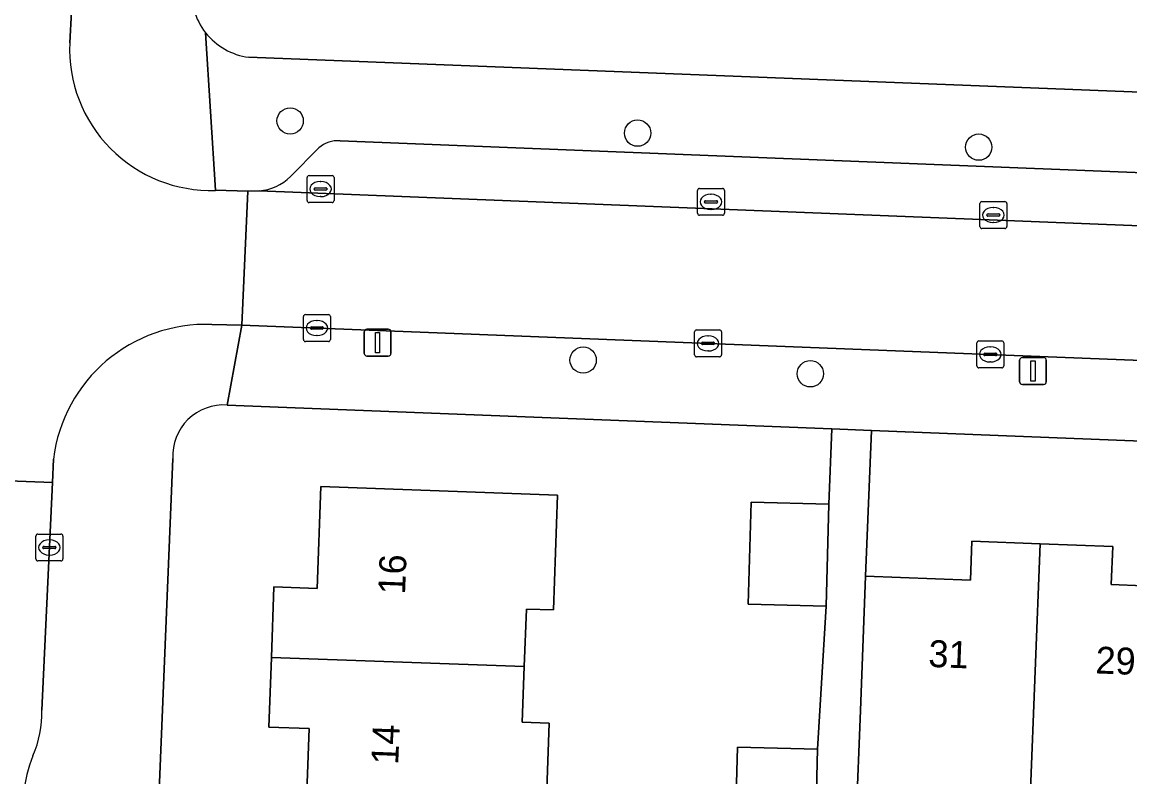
# Model space of a CAD drawing. Extents: x 160732 to 162107, y 387428 to 388479.
# Drawn here: x 161261.28 to 161302.41, y 387527.39 to 387555.43 of the extents above; entities that cross this region are included whole.
import ezdxf

# ---------------------------------------------------------------- set-up
doc = ezdxf.new("R2010")
doc.units = 0
for name, color, linetype in [('IMGEO_Boom', 7, 'Continuous'), ('IMGEO_Erf', 7, 'Continuous'), ('IMGEO_Kolk', 7, 'Continuous'), ('IMGEO_Lichtmast', 7, 'Continuous'), ('IMGEO_Pand', 7, 'Continuous'), ('IMGEO_Pand_nummerreeks', 7, 'Continuous'), ('IMGEO_Parkeervlak_open', 7, 'Continuous'), ('IMGEO_Rijbaan_lokaal_open', 7, 'Continuous'), ('IMGEO_Voetpad_open', 7, 'Continuous')]:
    doc.layers.add(name, color=color, linetype=linetype)

msp = doc.modelspace()

# ---------------------------------------------------------------- linework, layer by layer
at = {"layer": 'IMGEO_Boom'}
for centre in [(161271.229, 387551.761), (161284.133, 387551.31), (161296.799, 387550.788), (161282.11, 387542.877), (161290.546, 387542.368)]:
    msp.add_circle(centre, 0.489, dxfattribs=at)
at = {"layer": 'IMGEO_Erf'}
for points in [[(161269.693, 387554.126), (161353.607, 387550.832)], [(161290.609, 387520.664), (161287.635, 387520.744), (161287.748, 387524.902), (161287.845, 387528.497), (161290.818, 387528.416), (161291.132, 387533.729), (161288.243, 387533.807), (161288.345, 387537.6), (161291.234, 387537.522), (161291.345, 387540.318), (161268.893, 387541.207)], [(161336.101, 387538.546), (161292.814, 387540.26), (161292.6, 387534.852), (161296.491, 387534.699), (161296.548, 387536.152), (161299.078, 387536.053), (161301.775, 387535.947), (161301.72, 387534.538), (161305.324, 387534.396)], [(161266.874, 387539.222), (161264.729, 387487.153)], [(161271.804, 387525.481), (161271.939, 387529.187), (161270.438, 387529.241), (161270.532, 387531.829), (161270.628, 387534.45), (161272.235, 387534.392), (161272.373, 387538.183), (161281.158, 387537.863), (161281.003, 387533.592), (161280.002, 387533.628), (161279.924, 387531.488), (161279.849, 387529.422), (161280.85, 387529.386), (161280.696, 387525.158)]]:
    msp.add_lwpolyline(points, dxfattribs=at)
for centre, radius, start, end in [((161270.013, 387556.554), 2.449, 173.9472, 218.2081), ((161270.016, 387556.56), 2.455, 218.2726, 262.4302), ((161268.76, 387539.323), 1.889, 85.9579, 183.069)]:
    msp.add_arc(centre, radius, start, end, dxfattribs=at)
at = {"layer": 'IMGEO_Kolk'}
for p, q in [((161271.857, 387548.805), (161271.857, 387549.657)), ((161271.932, 387549.731), (161272.784, 387549.731)), ((161272.858, 387549.657), (161272.858, 387548.805)), ((161272.116, 387549.225), (161272.116, 387549.237)), ((161272.159, 387549.274), (161272.557, 387549.274)), ((161272.345, 387549.511), (161272.37, 387549.511)), ((161272.6, 387549.237), (161272.6, 387549.225)), ((161286.432, 387549.256), (161287.284, 387549.256)), ((161272.554, 387549.188), (161272.156, 387549.188)), ((161272.368, 387548.951), (161272.343, 387548.951)), ((161286.357, 387548.33), (161286.357, 387549.182)), ((161286.845, 387549.036), (161286.87, 387549.036)), ((161287.358, 387549.182), (161287.358, 387548.33)), ((161272.784, 387548.731), (161271.932, 387548.731)), ((161286.616, 387548.75), (161286.616, 387548.762)), ((161287.054, 387548.713), (161286.656, 387548.713)), ((161286.659, 387548.799), (161287.057, 387548.799)), ((161286.868, 387548.476), (161286.843, 387548.476)), ((161287.1, 387548.762), (161287.1, 387548.75)), ((161296.844, 387547.84), (161296.844, 387548.692)), ((161296.919, 387548.766), (161297.771, 387548.766)), ((161297.332, 387548.546), (161297.357, 387548.546)), ((161297.845, 387548.692), (161297.845, 387547.84)), ((161287.284, 387548.256), (161286.432, 387548.256)), ((161297.103, 387548.26), (161297.103, 387548.272)), ((161297.541, 387548.223), (161297.143, 387548.223)), ((161297.146, 387548.309), (161297.544, 387548.309)), ((161297.587, 387548.272), (161297.587, 387548.26)), ((161297.771, 387547.766), (161296.919, 387547.766)), ((161297.355, 387547.986), (161297.33, 387547.986)), ((161271.721, 387543.641), (161271.721, 387544.493)), ((161271.796, 387544.567), (161272.648, 387544.567)), ((161272.209, 387544.347), (161272.234, 387544.347)), ((161272.722, 387544.493), (161272.722, 387543.641)), ((161271.98, 387544.061), (161271.98, 387544.073)), ((161272.418, 387544.024), (161272.02, 387544.024)), ((161272.023, 387544.11), (161272.421, 387544.11)), ((161272.464, 387544.073), (161272.464, 387544.061)), ((161286.248, 387543.071), (161286.248, 387543.923)), ((161286.323, 387543.997), (161287.175, 387543.997)), ((161287.249, 387543.923), (161287.249, 387543.071)), ((161272.648, 387543.567), (161271.796, 387543.567)), ((161272.232, 387543.787), (161272.207, 387543.787)), ((161286.507, 387543.491), (161286.507, 387543.503)), ((161286.55, 387543.54), (161286.948, 387543.54)), ((161286.736, 387543.777), (161286.761, 387543.777)), ((161286.991, 387543.503), (161286.991, 387543.491)), ((161296.729, 387542.66), (161296.729, 387543.512)), ((161296.804, 387543.586), (161297.656, 387543.586)), ((161297.73, 387543.512), (161297.73, 387542.66)), ((161286.945, 387543.454), (161286.547, 387543.454)), ((161286.759, 387543.217), (161286.734, 387543.217)), ((161296.988, 387543.08), (161296.988, 387543.092)), ((161297.031, 387543.129), (161297.429, 387543.129)), ((161297.217, 387543.366), (161297.242, 387543.366)), ((161297.472, 387543.092), (161297.472, 387543.08)), ((161287.175, 387542.997), (161286.323, 387542.997)), ((161297.426, 387543.043), (161297.028, 387543.043)), ((161297.24, 387542.806), (161297.215, 387542.806)), ((161297.656, 387542.586), (161296.804, 387542.586)), ((161261.789, 387535.487), (161261.789, 387536.339)), ((161261.864, 387536.413), (161262.716, 387536.413)), ((161262.277, 387536.193), (161262.302, 387536.193)), ((161262.79, 387536.339), (161262.79, 387535.487)), ((161262.048, 387535.907), (161262.048, 387535.919)), ((161262.486, 387535.87), (161262.088, 387535.87)), ((161262.091, 387535.956), (161262.489, 387535.956)), ((161262.532, 387535.919), (161262.532, 387535.907)), ((161262.716, 387535.413), (161261.864, 387535.413)), ((161262.3, 387535.633), (161262.275, 387535.633))]:
    msp.add_line(p, q, dxfattribs=at)
for points in [[(161271.857, 387548.805), (161271.857, 387549.657)], [(161271.932, 387549.731), (161272.784, 387549.731)], [(161272.858, 387549.657), (161272.858, 387548.805)], [(161286.432, 387549.256), (161287.284, 387549.256)], [(161286.357, 387548.33), (161286.357, 387549.182)], [(161287.358, 387549.182), (161287.358, 387548.33)], [(161272.784, 387548.731), (161271.932, 387548.731)], [(161296.844, 387547.84), (161296.844, 387548.692)], [(161296.919, 387548.766), (161297.771, 387548.766)], [(161297.845, 387548.692), (161297.845, 387547.84)], [(161287.284, 387548.256), (161286.432, 387548.256)], [(161297.771, 387547.766), (161296.919, 387547.766)], [(161271.721, 387543.641), (161271.721, 387544.493)], [(161271.796, 387544.567), (161272.648, 387544.567)], [(161272.722, 387544.493), (161272.722, 387543.641)], [(161286.248, 387543.071), (161286.248, 387543.923)], [(161286.323, 387543.997), (161287.175, 387543.997)], [(161287.249, 387543.923), (161287.249, 387543.071)], [(161272.648, 387543.567), (161271.796, 387543.567)], [(161296.729, 387542.66), (161296.729, 387543.512)], [(161296.804, 387543.586), (161297.656, 387543.586)], [(161297.73, 387543.512), (161297.73, 387542.66)], [(161287.175, 387542.997), (161286.323, 387542.997)], [(161297.656, 387542.586), (161296.804, 387542.586)], [(161261.789, 387535.487), (161261.789, 387536.339)], [(161261.864, 387536.413), (161262.716, 387536.413)], [(161262.79, 387536.339), (161262.79, 387535.487)], [(161262.716, 387535.413), (161261.864, 387535.413)]]:
    msp.add_lwpolyline(points, dxfattribs=at)
for centre, radius, start, end in [((161271.934, 387549.655), 0.0765, 91.552, 178.448), ((161271.934, 387549.655), 0.0765, 91.552, 178.448), ((161272.782, 387549.655), 0.0765, 1.552, 88.448), ((161272.782, 387549.655), 0.0765, 1.552, 88.448), ((161272.156, 387549.234), 0.0403, 85.8775, 175.7526), ((161272.561, 387549.236), 0.0386, 1.7309, 96.639), ((161286.434, 387549.18), 0.0765, 91.552, 178.448), ((161286.434, 387549.18), 0.0765, 91.552, 178.448), ((161287.282, 387549.18), 0.0765, 1.552, 88.448), ((161287.282, 387549.18), 0.0765, 1.552, 88.448), ((161272.153, 387549.224), 0.0366, 178.938, 274.7102), ((161272.557, 387549.231), 0.043, 264.8664, 352.4533), ((161271.934, 387548.807), 0.0765, 181.552, 268.448), ((161271.934, 387548.807), 0.0765, 181.552, 268.448), ((161272.782, 387548.807), 0.0765, 271.552, 358.448), ((161272.782, 387548.807), 0.0765, 271.552, 358.448), ((161286.656, 387548.759), 0.0403, 85.8775, 175.7526), ((161286.653, 387548.749), 0.0366, 178.938, 274.7102), ((161287.057, 387548.756), 0.043, 264.8664, 352.4533), ((161287.061, 387548.761), 0.0386, 1.7309, 96.639), ((161296.921, 387548.69), 0.0765, 91.552, 178.448), ((161296.921, 387548.69), 0.0765, 91.552, 178.448), ((161297.769, 387548.69), 0.0765, 1.552, 88.448), ((161297.769, 387548.69), 0.0765, 1.552, 88.448), ((161286.434, 387548.332), 0.0765, 181.552, 268.448), ((161286.434, 387548.332), 0.0765, 181.552, 268.448), ((161287.282, 387548.332), 0.0765, 271.552, 358.448), ((161287.282, 387548.332), 0.0765, 271.552, 358.448), ((161297.143, 387548.269), 0.0403, 85.8775, 175.7526), ((161297.14, 387548.259), 0.0366, 178.938, 274.7102), ((161297.544, 387548.266), 0.043, 264.8664, 352.4533), ((161297.548, 387548.271), 0.0386, 1.7309, 96.639), ((161296.921, 387547.842), 0.0765, 181.552, 268.448), ((161296.921, 387547.842), 0.0765, 181.552, 268.448), ((161297.769, 387547.842), 0.0765, 271.552, 358.448), ((161297.769, 387547.842), 0.0765, 271.552, 358.448), ((161271.798, 387544.491), 0.0765, 91.552, 178.448), ((161271.798, 387544.491), 0.0765, 91.552, 178.448), ((161272.646, 387544.491), 0.0765, 1.552, 88.448), ((161272.646, 387544.491), 0.0765, 1.552, 88.448), ((161272.02, 387544.07), 0.0403, 85.8775, 175.7526), ((161272.017, 387544.06), 0.0366, 178.938, 274.7102), ((161272.421, 387544.067), 0.043, 264.8664, 352.4533), ((161272.425, 387544.072), 0.0386, 1.7309, 96.639), ((161286.325, 387543.921), 0.0765, 91.552, 178.448), ((161286.325, 387543.921), 0.0765, 91.552, 178.448), ((161287.173, 387543.921), 0.0765, 1.552, 88.448), ((161287.173, 387543.921), 0.0765, 1.552, 88.448), ((161271.798, 387543.643), 0.0765, 181.552, 268.448), ((161271.798, 387543.643), 0.0765, 181.552, 268.448), ((161272.646, 387543.643), 0.0765, 271.552, 358.448), ((161272.646, 387543.643), 0.0765, 271.552, 358.448), ((161286.547, 387543.5), 0.0403, 85.8775, 175.7526), ((161286.544, 387543.49), 0.0366, 178.938, 274.7102), ((161286.948, 387543.497), 0.043, 264.8664, 352.4533), ((161286.952, 387543.502), 0.0386, 1.7309, 96.639), ((161296.806, 387543.51), 0.0765, 91.552, 178.448), ((161296.806, 387543.51), 0.0765, 91.552, 178.448), ((161297.654, 387543.51), 0.0765, 1.552, 88.448), ((161297.654, 387543.51), 0.0765, 1.552, 88.448), ((161286.325, 387543.073), 0.0765, 181.552, 268.448), ((161286.325, 387543.073), 0.0765, 181.552, 268.448), ((161287.173, 387543.073), 0.0765, 271.552, 358.448), ((161287.173, 387543.073), 0.0765, 271.552, 358.448), ((161297.028, 387543.089), 0.0403, 85.8775, 175.7526), ((161297.025, 387543.079), 0.0366, 178.938, 274.7102), ((161297.429, 387543.086), 0.043, 264.8664, 352.4533), ((161297.433, 387543.091), 0.0386, 1.7309, 96.639), ((161296.806, 387542.662), 0.0765, 181.552, 268.448), ((161296.806, 387542.662), 0.0765, 181.552, 268.448), ((161297.654, 387542.662), 0.0765, 271.552, 358.448), ((161297.654, 387542.662), 0.0765, 271.552, 358.448), ((161261.866, 387536.337), 0.0765, 91.552, 178.448), ((161261.866, 387536.337), 0.0765, 91.552, 178.448), ((161262.714, 387536.337), 0.0765, 1.552, 88.448), ((161262.714, 387536.337), 0.0765, 1.552, 88.448), ((161262.088, 387535.916), 0.0403, 85.8775, 175.7526), ((161262.085, 387535.906), 0.0366, 178.938, 274.7102), ((161262.489, 387535.913), 0.043, 264.8664, 352.4533), ((161262.493, 387535.918), 0.0386, 1.7309, 96.639), ((161261.866, 387535.489), 0.0765, 181.552, 268.448), ((161261.866, 387535.489), 0.0765, 181.552, 268.448), ((161262.714, 387535.489), 0.0765, 271.552, 358.448), ((161262.714, 387535.489), 0.0765, 271.552, 358.448)]:
    msp.add_arc(centre, radius, start, end, dxfattribs=at)
for centre, major_axis, ratio, start_param, end_param in [((161272.344, 387549.231), (-0.387, 0.002), 0.722429, 4.712389, 7.853982), ((161272.369, 387549.231), (-0.39, 0.002), 0.717154, 1.570796, 4.712389), ((161286.844, 387548.756), (-0.387, 0.002), 0.722429, 4.712389, 7.853982), ((161286.869, 387548.756), (-0.39, 0.002), 0.717154, 1.570796, 4.712389), ((161297.331, 387548.266), (-0.387, 0.002), 0.722429, 4.712389, 7.853982), ((161297.356, 387548.266), (-0.39, 0.002), 0.717154, 1.570796, 4.712389), ((161272.208, 387544.067), (-0.387, 0.002), 0.722429, 4.712389, 7.853982), ((161272.233, 387544.067), (-0.39, 0.002), 0.717154, 1.570796, 4.712389), ((161286.735, 387543.497), (-0.387, 0.002), 0.722429, 4.712389, 7.853982), ((161286.76, 387543.497), (-0.39, 0.002), 0.717154, 1.570796, 4.712389), ((161297.216, 387543.086), (-0.387, 0.002), 0.722429, 4.712389, 7.853982), ((161297.241, 387543.086), (-0.39, 0.002), 0.717154, 1.570796, 4.712389), ((161262.276, 387535.913), (-0.387, 0.002), 0.722429, 4.712389, 7.853982), ((161262.301, 387535.913), (-0.39, 0.002), 0.717154, 1.570796, 4.712389)]:
    msp.add_ellipse(centre, major_axis=major_axis, ratio=ratio, start_param=start_param, end_param=end_param, dxfattribs=at)
at = {"layer": 'IMGEO_Lichtmast'}
for p, q in [((161273.983, 387543.126), (161273.983, 387543.926)), ((161273.983, 387543.926), (161273.983, 387543.126)), ((161274.083, 387544.026), (161274.873, 387544.026)), ((161274.873, 387544.026), (161274.083, 387544.026)), ((161274.973, 387543.926), (161274.973, 387543.126)), ((161274.973, 387543.126), (161274.973, 387543.926)), ((161274.873, 387543.026), (161274.083, 387543.026)), ((161274.083, 387543.026), (161274.873, 387543.026)), ((161298.32, 387542.069), (161298.32, 387542.869)), ((161298.32, 387542.869), (161298.32, 387542.069)), ((161298.42, 387542.969), (161299.21, 387542.969)), ((161299.21, 387542.969), (161298.42, 387542.969)), ((161299.31, 387542.869), (161299.31, 387542.069)), ((161299.31, 387542.069), (161299.31, 387542.869)), ((161299.21, 387541.969), (161298.42, 387541.969)), ((161298.42, 387541.969), (161299.21, 387541.969))]:
    msp.add_line(p, q, dxfattribs=at)
for points in [[(161274.403, 387543.901), (161274.553, 387543.901), (161274.553, 387543.151), (161274.403, 387543.151), (161274.403, 387543.901)], [(161298.74, 387542.844), (161298.89, 387542.844), (161298.89, 387542.094), (161298.74, 387542.094), (161298.74, 387542.844)]]:
    msp.add_lwpolyline(points, dxfattribs=at)
for centre, start, end in [((161274.083, 387543.926), 90, 180), ((161274.083, 387543.926), 90, 180), ((161274.873, 387543.926), 0, 90), ((161274.873, 387543.926), 360, 90), ((161274.083, 387543.126), 180, 270), ((161274.083, 387543.126), 180, 270), ((161274.873, 387543.126), 270, 0), ((161274.873, 387543.126), 270, 0), ((161298.42, 387542.869), 90, 180), ((161298.42, 387542.869), 90, 180), ((161299.21, 387542.869), 0, 90), ((161299.21, 387542.869), 360, 90), ((161298.42, 387542.069), 180, 270), ((161298.42, 387542.069), 180, 270), ((161299.21, 387542.069), 270, 0), ((161299.21, 387542.069), 270, 0)]:
    msp.add_arc(centre, 0.1, start, end, dxfattribs=at)
at = {"layer": 'IMGEO_Pand'}
for points in [[(161281.158, 387537.863), (161272.373, 387538.183), (161272.235, 387534.392), (161270.628, 387534.45), (161270.532, 387531.829), (161279.924, 387531.488), (161280.002, 387533.628), (161281.003, 387533.592)], [(161291.234, 387537.522), (161288.345, 387537.6), (161288.243, 387533.807), (161291.132, 387533.729)], [(161299.078, 387536.053), (161296.548, 387536.152), (161296.491, 387534.699), (161292.6, 387534.852), (161292.404, 387529.856), (161292.246, 387525.84), (161296.537, 387525.672), (161296.576, 387526.674), (161298.709, 387526.59)], [(161305.324, 387534.396), (161301.72, 387534.538), (161301.775, 387535.947), (161299.078, 387536.053), (161298.709, 387526.59), (161300.828, 387526.507), (161300.789, 387525.505), (161304.971, 387525.341)], [(161279.924, 387531.488), (161270.532, 387531.829), (161270.438, 387529.241), (161271.939, 387529.187), (161271.804, 387525.481), (161279.695, 387525.194), (161280.696, 387525.158), (161280.85, 387529.386), (161279.849, 387529.422)], [(161290.818, 387528.416), (161287.845, 387528.497), (161287.748, 387524.902), (161290.72, 387524.794)]]:
    msp.add_lwpolyline(points, close=True, dxfattribs=at)
at = {"layer": 'IMGEO_Parkeervlak_open'}
for points in [[(161415.466, 387545.346), (161337.101, 387548.471), (161273.083, 387551.023)], [(161272.297, 387550.757), (161271.24, 387549.697)], [(161270.073, 387549.169), (161336.764, 387546.512), (161340.181, 387546.381), (161402.573, 387543.862), (161406.058, 387543.721), (161418.624, 387543.214)]]:
    msp.add_lwpolyline(points, dxfattribs=at)
for centre, radius, start, end in [((161272.995, 387549.99), 1.037, 85.1043, 132.2896), ((161269.975, 387550.939), 1.773, 273.1687, 315.5193)]:
    msp.add_arc(centre, radius, start, end, dxfattribs=at)
at = {"layer": 'IMGEO_Rijbaan_lokaal_open'}
for points in [[(161263.046, 387554.664), (161263.113, 387555.827), (161258.186, 387556.1), (161257.501, 387538.511), (161262.402, 387538.329), (161262.436, 387539.195)], [(161268.32, 387544.198), (161269.429, 387544.177), (161269.659, 387549.148), (161268.458, 387549.184)], [(161262.011, 387529.866), (161262.402, 387538.329), (161257.501, 387538.511), (161257.326, 387534.142), (161257.321, 387533.276)]]:
    msp.add_lwpolyline(points, dxfattribs=at)
msp.add_lwpolyline([(161270.073, 387549.169), (161269.659, 387549.148), (161269.429, 387544.177), (161336.575, 387541.542), (161336.764, 387546.512)], close=True, dxfattribs=at)
for centre, radius, start, end in [((161268.287, 387554.427), 5.246, 177.4122, 271.8724), ((161268.1, 387538.495), 5.707, 87.789, 172.9581), ((161258.142, 387529.759), 3.87, 335.8957, 1.5889), ((161265.979, 387526.419), 4.649, 157.7754, 175.9844)]:
    msp.add_arc(centre, radius, start, end, dxfattribs=at)
at = {"layer": 'IMGEO_Voetpad_open'}
for points in [[(161263.113, 387555.827), (161263.046, 387554.664)], [(161268.089, 387555.039), (161268.458, 387549.184), (161269.659, 387549.148), (161270.073, 387549.169)], [(161268.458, 387549.184), (161268.089, 387555.039)], [(161419.7, 387549.08), (161418.312, 387548.301), (161417.392, 387548.301), (161396.022, 387549.16), (161394.545, 387549.219), (161356.438, 387550.752), (161356.325, 387550.755), (161353.621, 387550.831), (161353.607, 387550.832), (161269.693, 387554.126)], [(161273.083, 387551.023), (161337.101, 387548.471), (161415.466, 387545.346)], [(161271.24, 387549.697), (161272.297, 387550.757)], [(161268.893, 387541.207), (161269.429, 387544.177), (161268.32, 387544.198)], [(161340.016, 387541.435), (161336.575, 387541.542), (161269.429, 387544.177), (161268.893, 387541.207), (161291.345, 387540.318), (161292.814, 387540.26), (161336.101, 387538.546), (161383.777, 387536.605), (161393.875, 387536.2), (161395.499, 387536.135), (161408.29, 387535.622), (161410.801, 387535.524), (161418.153, 387535.227)], [(161292.246, 387525.84), (161292.404, 387529.856), (161292.6, 387534.852), (161292.814, 387540.26), (161291.345, 387540.318), (161291.234, 387537.522), (161291.132, 387533.729), (161290.818, 387528.416), (161290.72, 387524.794)], [(161262.436, 387539.195), (161262.402, 387538.329), (161262.011, 387529.866)], [(161264.729, 387487.153), (161266.874, 387539.222)]]:
    msp.add_lwpolyline(points, dxfattribs=at)
for centre, radius, start, end in [((161270.013, 387556.554), 2.449, 173.9472, 218.2081), ((161270.016, 387556.56), 2.455, 218.2726, 262.4302), ((161268.287, 387554.427), 5.246, 177.4122, 271.8724), ((161272.995, 387549.99), 1.037, 85.1043, 132.2896), ((161269.975, 387550.939), 1.773, 273.1687, 315.5193), ((161268.1, 387538.495), 5.707, 87.789, 172.9581), ((161268.76, 387539.323), 1.889, 85.9579, 183.069), ((161258.142, 387529.759), 3.87, 335.8957, 1.5889), ((161265.979, 387526.419), 4.649, 157.7754, 175.9844)]:
    msp.add_arc(centre, radius, start, end, dxfattribs=at)

# ---------------------------------------------------------------- texts
at = {"layer": 'IMGEO_Pand_nummerreeks'}
for s, rotation, p in [('16', 87.7084, (161275.494, 387534.155)), ('31', 357.7712, (161294.918, 387531.479)), ('29', 357.7712, (161301.122, 387531.237)), ('14', 87.7084, (161275.241, 387527.832))]:
    msp.add_text(s, height=1, rotation=rotation, dxfattribs=at).set_placement(p)

doc.saveas('drawing.dxf')
